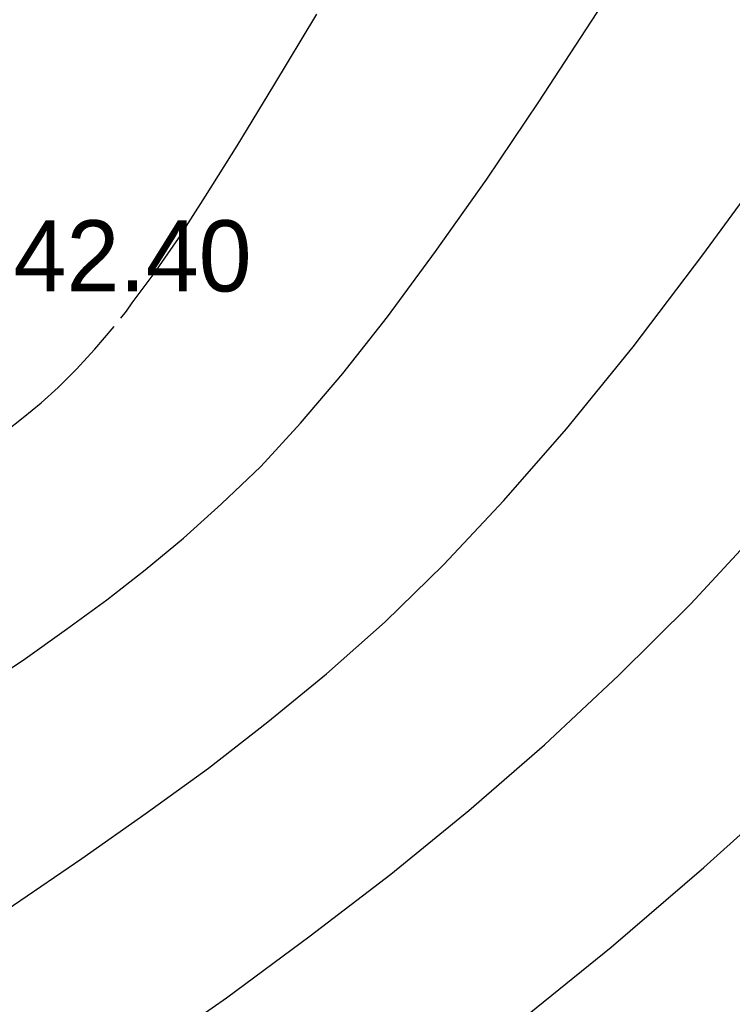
# Model space of a CAD drawing. Extents: x 10527 to 38813, y 13847 to 37526.
# Tile 338 of 656: x 35437 to 35445, y 36324 to 36336. Entities that reach past the tile are written whole.
import ezdxf

# ---------------------------------------------------------------- set-up
doc = ezdxf.new("R2010")
doc.units = 0
doc.header["$LTSCALE"] = 0.5
doc.header["$MEASUREMENT"] = 0
doc.linetypes.add('CONTI', pattern=[0])
doc.layers.add('(004) Точки рельефа', color=7, linetype='Continuous')
doc.layers.add('GORIZDEFAULT', color=32, linetype='CONTI')
doc.layers.add('(032) Горизонтали утолщенные', color=32, linetype='Continuous', lineweight=30)
doc.layers.add('.', color=7, linetype='Continuous', lineweight=15)
doc.styles.add('D-431', font='txt')

# ---------------------------------------------------------------- blocks, each defined once
blk = doc.blocks.new('gergrgrre')
at = {"layer": '(032) Горизонтали утолщенные', "color": 32}
for points in [[(360284.85, 4200444.48, 542), (360284.92, 4200444.57, 542), (360284.99, 4200444.67, 542), (360285.26, 4200445.03, 542), (360285.56, 4200445.46, 542), (360285.89, 4200445.98, 542), (360286.28, 4200446.6, 542), (360286.73, 4200447.34, 542), (360287.26, 4200448.22, 542)], [(360282.443, 4200430.679, 540), (360283.18, 4200431.16, 540), (360284.49, 4200432.03, 540), (360285.81, 4200432.94, 540), (360287.13, 4200433.87, 540), (360288.43, 4200434.82, 540), (360289.68, 4200435.78, 540), (360290.88, 4200436.75, 540), (360292.02, 4200437.73, 540), (360293.12, 4200438.72, 540), (360294.15, 4200439.71, 540), (360295.13, 4200440.71, 540), (360296.05, 4200441.71, 540), (360296.91, 4200442.71, 540), (360297.73, 4200443.74, 540), (360298.54, 4200444.81, 540), (360299.36, 4200445.95, 540), (360300.22, 4200447.18, 540), (360301.14, 4200448.52, 540)], [(360275.701, 4200438.099, 542), (360277.2, 4200439.06, 542), (360278.6, 4200439.96, 542), (360279.8, 4200440.72, 542), (360280.77, 4200441.34, 542), (360281.54, 4200441.83, 542), (360282.13, 4200442.21, 542), (360282.58, 4200442.5, 542), (360282.93, 4200442.73, 542), (360283.2, 4200442.92, 542), (360283.43, 4200443.09, 542), (360283.65, 4200443.26, 542), (360283.87, 4200443.44, 542), (360284.08, 4200443.63, 542), (360284.3, 4200443.85, 542), (360284.53, 4200444.1, 542), (360284.77, 4200444.38, 542)]]:
    blk.add_polyline3d(points, dxfattribs=at)
at = {"layer": 'GORIZDEFAULT', "color": 32}
for points in [[(360277.386, 4200436.245, 541.5), (360278.58, 4200437.01, 541.5), (360279.74, 4200437.75, 541.5), (360280.75, 4200438.39, 541.5), (360281.63, 4200438.95, 541.5), (360282.39, 4200439.45, 541.5), (360283.06, 4200439.89, 541.5), (360283.65, 4200440.28, 541.5), (360284.18, 4200440.66, 541.5), (360284.68, 4200441.02, 541.5), (360285.15, 4200441.39, 541.5), (360285.62, 4200441.78, 541.5), (360286.09, 4200442.2, 541.5), (360286.57, 4200442.66, 541.5), (360287.06, 4200443.19, 541.5), (360287.58, 4200443.8, 541.5), (360288.13, 4200444.5, 541.5), (360288.72, 4200445.3, 541.5), (360289.35, 4200446.19, 541.5), (360289.99, 4200447.14, 541.5), (360290.64, 4200448.13, 541.5), (360291.29, 4200449.13, 541.5)], [(360280.76, 4200432.532, 540.5), (360281.81, 4200433.2, 540.5), (360282.91, 4200433.92, 540.5), (360284.01, 4200434.65, 540.5), (360285.09, 4200435.39, 540.5), (360286.15, 4200436.13, 540.5), (360287.18, 4200436.89, 540.5), (360288.17, 4200437.65, 540.5), (360289.13, 4200438.43, 540.5), (360290.06, 4200439.24, 540.5), (360290.97, 4200440.09, 540.5), (360291.86, 4200440.97, 540.5), (360292.73, 4200441.91, 540.5), (360293.6, 4200442.92, 540.5), (360294.46, 4200443.99, 540.5), (360295.32, 4200445.11, 540.5), (360296.17, 4200446.29, 540.5), (360297.02, 4200447.49, 540.5), (360297.86, 4200448.71, 540.5)], [(360279.076, 4200434.384, 541), (360279.68, 4200434.77, 541), (360280.73, 4200435.44, 541), (360281.72, 4200436.08, 541), (360282.65, 4200436.68, 541), (360283.53, 4200437.27, 541), (360284.37, 4200437.84, 541), (360285.16, 4200438.4, 541), (360285.93, 4200438.95, 541), (360286.66, 4200439.52, 541), (360287.38, 4200440.11, 541), (360288.1, 4200440.75, 541), (360288.82, 4200441.45, 541), (360289.56, 4200442.24, 541), (360290.33, 4200443.12, 541), (360291.15, 4200444.13, 541), (360292.01, 4200445.26, 541), (360292.91, 4200446.49, 541), (360293.8, 4200447.76, 541), (360294.67, 4200449.03, 541)]]:
    blk.add_polyline3d(points, dxfattribs=at)
at = {"layer": '(004) Точки рельефа', "style": 'D-431'}
blk.add_text('542.40', height=0.875, dxfattribs=at).set_placement((360282.88, 4200444.81))

msp = doc.modelspace()

# ---------------------------------------------------------------- hatches: boundary and pattern name
at = {"layer": '.', "ltscale": 0.149071}
h = msp.add_hatch(color=256, dxfattribs=at)
h.dxf.hatch_style = 1
h.set_gradient(color1=(255, 255, 255), tint=1)
h.paths.add_polyline_path([(35043.297, 36082.013), (36343.297, 36082.013), (36343.297, 37217.013), (35043.297, 37217.013)])
h.paths.add_polyline_path([(35058.297, 37202.013), (36328.297, 37202.013), (36328.297, 36097.013), (35058.297, 36097.013)], flags=16)

# ---------------------------------------------------------------- block references
at = {"linetype": 'Continuous'}
msp.add_blockref('gergrgrre', (-324846.944, -4164111.878), dxfattribs=at)

doc.saveas('drawing.dxf')
